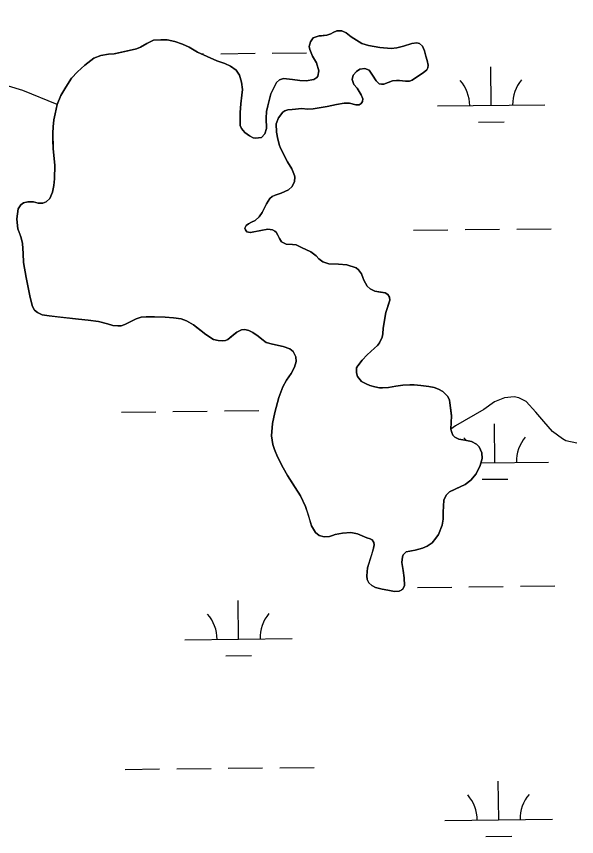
# Model space of a CAD drawing. Extents: x 3734862 to 3772949, y 391520 to 417239.
# Drawn here: x 3759373 to 3759895, y 407368 to 408132 of the extents above; entities that cross this region are included whole.
import ezdxf

# ---------------------------------------------------------------- set-up
doc = ezdxf.new("R2010")
doc.units = 0
doc.layers.add('V-TOPO-SHOR', color=7, linetype='Continuous')
doc.layers.add('V-WETL-SWMP', color=7, linetype='Continuous')

msp = doc.modelspace()

# ---------------------------------------------------------------- linework, layer by layer
at = {"layer": 'V-TOPO-SHOR'}
for points in [[(3759411.45, 408049.59), (3759379.31, 408062.87), (3759352.46, 408070.82), (3759327.36, 408076.8), (3759307.94, 408079.23), (3759283.6, 408079.72), (3759273, 408079.17), (3759262.01, 408079.21), (3759251.21, 408079.45), (3759244.94, 408080.45), (3759235.53, 408083.04), (3759219.27, 408090.76), (3759201.44, 408099.85), (3759186.16, 408108.35), (3759174.81, 408117.03), (3759163.67, 408129.04), (3759156.07, 408142.61)], [(3759607.55, 408048.36), (3759610.35, 408059.57), (3759615.7, 408070.08), (3759618.37, 408072.63), (3759622.12, 408073.8), (3759630.68, 408073.08), (3759637.47, 408072.07), (3759643.37, 408071.65), (3759650.46, 408073.1), (3759653.13, 408074.96), (3759654.02, 408076.14), (3759654.92, 408081.06), (3759652.79, 408088.45), (3759649.27, 408094.76), (3759646.83, 408100.98), (3759646.05, 408103.83), (3759647.15, 408108.16), (3759649.92, 408111.79), (3759655.44, 408113.74), (3759657.41, 408113.83), (3759662.43, 408114.21), (3759666.18, 408115.57), (3759668.35, 408116.84), (3759671.7, 408118.21), (3759676.62, 408118.19), (3759680.56, 408116.4), (3759683.5, 408114.13), (3759685.27, 408112.64), (3759695.09, 408106.5), (3759701.28, 408104.8), (3759712.01, 408102.7), (3759722.44, 408101.87), (3759727.85, 408102.44), (3759733.77, 408103.99), (3759741.55, 408106.42), (3759746.18, 408107.29), (3759748.94, 408106.49), (3759751.68, 408104.02), (3759753.54, 408099.78), (3759754.6, 408094.76), (3759755.87, 408090.72), (3759756.83, 408086.48), (3759756.63, 408083.92), (3759755.64, 408082.15), (3759752.08, 408079.21), (3759746.85, 408075.69), (3759742.11, 408072.46), (3759739.35, 408071.39), (3759735.81, 408071.5), (3759730.3, 408072.11), (3759727.44, 408072.22), (3759723.7, 408071.84), (3759719.56, 408070.08), (3759715.72, 408068.72), (3759713.55, 408068.53), (3759711.19, 408069.13), (3759708.35, 408071.8), (3759705.12, 408077.03), (3759701.79, 408081.67), (3759698.05, 408083.16), (3759693.23, 408082.59), (3759690.17, 408080.53), (3759687.1, 408077), (3759686.1, 408072.97), (3759687.76, 408068.33), (3759690.7, 408064.98), (3759694.61, 408058.86), (3759696.07, 408055.01), (3759695.87, 408052.65), (3759694.48, 408050.59), (3759692.51, 408049.32), (3759689.65, 408049.33), (3759683.65, 408050.92), (3759678.73, 408050.85), (3759671.64, 408049.69), (3759662.87, 408047.95), (3759649.77, 408045.84), (3759644.45, 408045.36), (3759639.24, 408045.87), (3759630.08, 408045.22), (3759626.14, 408044.74), (3759623.28, 408043.77), (3759621.6, 408042.5), (3759617.64, 408037.29), (3759615.46, 408031.59), (3759615.63, 408024.11), (3759616.88, 408017.31), (3759618.53, 408011.5), (3759619.41, 408008.93), (3759625.96, 407996.51), (3759629.97, 407989.7), (3759632.41, 407983.59), (3759632.6, 407982.11), (3759632.48, 407977.98), (3759630.1, 407973.46), (3759626.74, 407970.22), (3759620.13, 407967.09), (3759614.42, 407965.44), (3759611.66, 407964.08), (3759609.48, 407962.21)], [(3759557.1, 407830.99), (3759549.94, 407835.45), (3759543.85, 407840.29), (3759538.26, 407844.74), (3759531.87, 407848.31), (3759526.86, 407850.1), (3759519.68, 407851.21), (3759512.1, 407851.64), (3759502.06, 407851.97), (3759494.38, 407851.9), (3759489.45, 407851.62), (3759485.02, 407850.07), (3759479.99, 407847.72), (3759474.46, 407844.89), (3759471.11, 407843.52), (3759467.96, 407843.53), (3759463.24, 407843.95), (3759458.22, 407845.44), (3759449.77, 407847.64), (3759440.22, 407848.96), (3759431.27, 407849.78), (3759411.49, 407852.02), (3759404.01, 407852.83), (3759397.52, 407853.84), (3759392.9, 407855.93), (3759390.35, 407858.4), (3759388.29, 407861.56), (3759386.26, 407870.13), (3759384.13, 407880.77), (3759382.49, 407888.55), (3759380.08, 407902.54), (3759379.82, 407910.91), (3759379.06, 407920.26), (3759377.9, 407925.59), (3759376.54, 407929.43), (3759374.88, 407933.87), (3759374.4, 407936.82), (3759373.84, 407943.32), (3759375.15, 407952.47), (3759377.43, 407956.2), (3759379.9, 407958.16), (3759384.13, 407959.03), (3759389.25, 407959.11), (3759393.58, 407957.91), (3759398.11, 407957.9), (3759401.07, 407959.26), (3759404.43, 407962.2), (3759407, 407968), (3759408.21, 407974.2), (3759409.02, 407980.4), (3759409.17, 407993.29), (3759408.32, 408002.26), (3759407.55, 408008.85), (3759407.39, 408016.24), (3759407.21, 408023.03), (3759407.53, 408029.04), (3759408.25, 408035.33), (3759409.65, 408041.14), (3759411.45, 408049.59), (3759414.73, 408058.25), (3759419.39, 408065.91), (3759424.83, 408074.35), (3759430.27, 408080.24), (3759436.99, 408086.41), (3759445.58, 408092.88), (3759452.18, 408095.22), (3759459.08, 408096.57), (3759464.5, 408097.04), (3759474.25, 408099.07), (3759485.38, 408101.49), (3759488.93, 408103.25), (3759494.85, 408106.67), (3759500.97, 408109.5), (3759507.86, 408110.07), (3759513.96, 408109.95), (3759520.85, 408108.34), (3759528.03, 408105.95), (3759534.41, 408103.08), (3759542.08, 408098.62), (3759559.96, 408090.38), (3759567.43, 408087.98), (3759572.94, 408085.41), (3759578.14, 408081.64), (3759581.08, 408077.01), (3759583.02, 408070.41), (3759583.98, 408063.61), (3759583.47, 408058.29), (3759582.55, 408050.32), (3759581.83, 408042.25), (3759581.88, 408030.14), (3759583.05, 408027.39), (3759586.09, 408023.53), (3759590.51, 408020.47), (3759593.85, 408018.78), (3759596.21, 408018.28), (3759601.63, 408019.04), (3759604.79, 408022.28), (3759606.38, 408027.29), (3759606.13, 408036.95), (3759606.45, 408043.24), (3759607.55, 408048.36)], [(3759609.48, 407962.21), (3759608.89, 407961.33), (3759606.42, 407957.2), (3759603.74, 407952.19), (3759602.25, 407949.05), (3759599.38, 407945.02), (3759595.82, 407941.89), (3759592.37, 407940.32), (3759589.51, 407938.76), (3759587.44, 407937.1), (3759586.15, 407934.73), (3759586.63, 407932.96), (3759588.1, 407931.18), (3759591.15, 407930.48), (3759591.45, 407930.48), (3759596.18, 407931.45), (3759607.5, 407933.57), (3759611.93, 407932.96), (3759614, 407931.87), (3759615.27, 407930.79), (3759616.94, 407928.02), (3759618.5, 407924.87), (3759620.26, 407922.01), (3759624.78, 407919.62), (3759630.39, 407919.41), (3759633.93, 407919), (3759638.85, 407916.52), (3759647.59, 407912.45), (3759652.5, 407908.79), (3759654.95, 407905.93), (3759658.68, 407903.25), (3759664.38, 407901.46), (3759673.24, 407901.23), (3759681.21, 407900.61), (3759689.96, 407897.72), (3759692.12, 407895.65), (3759694.67, 407891.99), (3759695.94, 407888.74), (3759697.01, 407886.27), (3759700.14, 407880.55), (3759702.88, 407877.98), (3759707.21, 407875.8), (3759712.42, 407875.09), (3759716.85, 407874.39), (3759719.21, 407872.8), (3759720.97, 407870.33), (3759721.25, 407867.58), (3759719.26, 407861.58), (3759717.47, 407856.07), (3759714.85, 407841.51), (3759714.54, 407836.3), (3759713.94, 407833.05), (3759711.46, 407827.84), (3759709.77, 407825.29), (3759706.81, 407822.94), (3759700.09, 407816.66), (3759695.45, 407811.56), (3759691.29, 407806.36), (3759690.2, 407804.39), (3759689.99, 407799.97), (3759691.06, 407796.61), (3759694.78, 407791.78), (3759699.1, 407789.59), (3759702.64, 407788.1), (3759707.36, 407786.71), (3759711.49, 407786), (3759714.45, 407785.79), (3759719.96, 407786.27), (3759726.66, 407787.42), (3759733.36, 407788.28), (3759739.96, 407788.85), (3759743.89, 407788.83), (3759750.09, 407788.02), (3759757.37, 407787.31), (3759762.49, 407786.3), (3759766.62, 407784.61), (3759770.45, 407782.53), (3759775.06, 407777.79), (3759776.82, 407774.43), (3759776.81, 407774.24), (3759777.96, 407765.08), (3759778.53, 407759.76), (3759778.11, 407747.33), (3759778.98, 407744.27), (3759779.76, 407742), (3759781.62, 407739.93), (3759785.36, 407738.04), (3759791.17, 407737.14), (3759797.17, 407735.93), (3759801.98, 407733.55), (3759804.43, 407731.08), (3759806.77, 407725.46), (3759807.15, 407720.04), (3759805.35, 407713.65), (3759801.48, 407705.99), (3759796.64, 407700), (3759791.3, 407696.08), (3759783.22, 407692.18), (3759776.61, 407689.05), (3759773.55, 407686.11)], [(3759773.55, 407686.11), (3759771.46, 407681.29), (3759770.83, 407670.17), (3759770.8, 407663.78), (3759769.8, 407657.97), (3759766.42, 407649.22), (3759764.04, 407645.98), (3759760.48, 407641.66), (3759755.94, 407638.63), (3759751.7, 407636.67), (3759744.7, 407634.64), (3759741.35, 407634.15), (3759736.73, 407633.09), (3759736.53, 407633.09), (3759734.45, 407631.23), (3759733.76, 407630.44), (3759732.96, 407628.48), (3759732.45, 407623.16), (3759733.7, 407615.97), (3759734.67, 407609.18), (3759734.83, 407601.89), (3759733.44, 407598.35), (3759732.06, 407597.67), (3759729.89, 407596.59), (3759725.66, 407596.22), (3759719.36, 407597.52), (3759713.95, 407598.43), (3759707.75, 407600.12), (3759704.51, 407601.91), (3759701.67, 407604.28), (3759700.01, 407607.53), (3759699.62, 407610.98), (3759700.54, 407618.36), (3759704.62, 407631.64), (3759706.12, 407636.65), (3759706.52, 407639.6), (3759706.24, 407642.07), (3759704.77, 407644.53), (3759703, 407645.33), (3759699.86, 407646.32), (3759695.43, 407648.01), (3759691.21, 407650), (3759685.01, 407651.2), (3759677.23, 407650.74), (3759670.24, 407649.49), (3759667.68, 407648.31), (3759665.11, 407647.44), (3759660.09, 407647.26), (3759655.47, 407648.46), (3759651.93, 407651.13), (3759648.31, 407657.45), (3759645.3, 407667.4), (3759642.77, 407675.48), (3759638.08, 407685.25), (3759632.31, 407694.13), (3759625.75, 407704.29), (3759621.94, 407711.3), (3759616.56, 407721.55), (3759613.73, 407728.46), (3759612.28, 407733.09), (3759611.03, 407741.17), (3759611.76, 407752.58), (3759614.06, 407763.11), (3759617.76, 407776.88), (3759621.44, 407786.8), (3759624.91, 407793.09), (3759629.36, 407799.38), (3759632.44, 407805.27), (3759633.83, 407810.48), (3759633.56, 407814.92), (3759631.31, 407819.84), (3759628.07, 407822.22), (3759621.88, 407824.41), (3759612.04, 407826.52), (3759606.14, 407828.21), (3759601.92, 407831.18), (3759598.48, 407833.95), (3759593.67, 407837.41), (3759589.84, 407839.3), (3759586, 407840.39), (3759582.95, 407839.92), (3759578.71, 407837.67), (3759574.46, 407834.33), (3759570.22, 407830.91), (3759568.15, 407830.03), (3759565, 407829.74), (3759561.16, 407829.86), (3759557.1, 407830.99)], [(3759895.23, 407734.32), (3759885.23, 407736.71), (3759882.1, 407738.49), (3759872.7, 407745.4), (3759864.69, 407754.65), (3759857.27, 407763.32), (3759848.27, 407773.36), (3759841.42, 407776.72), (3759837.11, 407777.52), (3759827.88, 407776.58), (3759818.64, 407772.88), (3759808.6, 407765.85), (3759782.24, 407750.45), (3759778.11, 407747.33)]]:
    msp.add_lwpolyline(points, dxfattribs=at)
at = {"layer": 'V-WETL-SWMP'}
for p, q in [((3759611.69, 408097.56), (3759643.69, 408097.9)), ((3759545.88, 408096.86), (3759547.69, 408096.88)), ((3759563.69, 408097.05), (3759595.69, 408097.39)), ((3759815.53, 408048.97), (3759815.15, 408084.96)), ((3759765.53, 408048.44), (3759865.53, 408049.49)), ((3759803.69, 408033.41), (3759827.69, 408033.66)), ((3759743.35, 407932.77), (3759775.34, 407933.1)), ((3759791.34, 407933.27), (3759823.34, 407933.61)), ((3759839.34, 407933.78), (3759871.34, 407934.12)), ((3759471.21, 407763.38), (3759503.21, 407763.72)), ((3759519.21, 407763.89), (3759551.21, 407764.23)), ((3759567.21, 407764.39), (3759599.2, 407764.73)), ((3759819.04, 407716.31), (3759818.66, 407752.31)), ((3759806.06, 407716.17), (3759869.04, 407716.84)), ((3759807.21, 407700.75), (3759831.21, 407701.01)), ((3759842.85, 407601.12), (3759874.85, 407601.46)), ((3759746.86, 407600.11), (3759778.86, 407600.45)), ((3759794.86, 407600.62), (3759826.86, 407600.95)), ((3759580.3, 407551.92), (3759579.92, 407587.91)), ((3759530.3, 407551.39), (3759630.29, 407552.45)), ((3759568.46, 407536.36), (3759592.46, 407536.61)), ((3759474.73, 407430.72), (3759506.72, 407431.06)), ((3759522.72, 407431.23), (3759554.72, 407431.57)), ((3759570.72, 407431.74), (3759602.72, 407432.08)), ((3759618.72, 407432.25), (3759650.72, 407432.58)), ((3759822.56, 407383.65), (3759822.18, 407419.65)), ((3759772.56, 407383.13), (3759872.56, 407384.18)), ((3759810.72, 407368.1), (3759834.72, 407368.35))]:
    msp.add_line(p, q, dxfattribs=at)
for points in [[(3759695.87, 408052.65), (3759696.07, 408055.01), (3759694.61, 408058.86), (3759690.7, 408064.98), (3759687.76, 408068.33), (3759686.1, 408072.97), (3759687.1, 408077), (3759690.17, 408080.53), (3759693.23, 408082.59), (3759698.05, 408083.16), (3759701.79, 408081.67), (3759705.12, 408077.03), (3759708.35, 408071.8), (3759711.19, 408069.13), (3759713.55, 408068.53), (3759715.72, 408068.72), (3759719.56, 408070.08), (3759723.7, 408071.84), (3759727.44, 408072.22), (3759730.3, 408072.11), (3759735.81, 408071.5), (3759739.35, 408071.39), (3759742.11, 408072.46), (3759752.08, 408079.21), (3759755.64, 408082.15), (3759756.63, 408083.92), (3759756.83, 408086.48), (3759755.87, 408090.72), (3759754.6, 408094.76), (3759753.54, 408099.78), (3759751.68, 408104.02), (3759748.94, 408106.49), (3759746.18, 408107.29), (3759741.55, 408106.42), (3759733.77, 408103.99), (3759727.85, 408102.44), (3759722.44, 408101.87), (3759712.01, 408102.7), (3759701.28, 408104.8), (3759695.09, 408106.5), (3759685.27, 408112.64), (3759680.56, 408116.4), (3759676.62, 408118.19), (3759671.7, 408118.21), (3759668.35, 408116.84), (3759666.18, 408115.57), (3759662.43, 408114.21), (3759655.44, 408113.74), (3759649.92, 408111.79), (3759647.15, 408108.16), (3759646.05, 408103.83), (3759646.83, 408100.98), (3759649.27, 408094.76), (3759652.79, 408088.45), (3759654.92, 408081.06), (3759654.02, 408076.14), (3759653.13, 408074.96), (3759650.46, 408073.1), (3759643.37, 408071.65), (3759637.47, 408072.07), (3759630.68, 408073.08), (3759622.12, 408073.8), (3759618.37, 408072.63), (3759615.7, 408070.08), (3759610.35, 408059.57), (3759607.55, 408048.36), (3759606.45, 408043.24), (3759606.13, 408036.94), (3759606.38, 408027.29), (3759604.79, 408022.28), (3759601.63, 408019.04), (3759596.21, 408018.28), (3759593.85, 408018.78), (3759590.51, 408020.46), (3759586.09, 408023.53), (3759583.05, 408027.38), (3759581.88, 408030.14), (3759581.83, 408042.25), (3759582.55, 408050.32), (3759583.98, 408063.61), (3759583.02, 408070.4), (3759581.08, 408077.01), (3759578.14, 408081.65), (3759572.94, 408085.41), (3759567.43, 408087.99), (3759559.96, 408090.38), (3759542.08, 408098.62), (3759534.41, 408103.08), (3759528.03, 408105.95), (3759520.85, 408108.34), (3759513.96, 408109.95), (3759507.86, 408110.07), (3759500.97, 408109.5), (3759494.85, 408106.67), (3759488.93, 408103.25), (3759485.38, 408101.49), (3759464.5, 408097.04), (3759459.08, 408096.57), (3759452.18, 408095.22), (3759445.58, 408092.88), (3759436.99, 408086.41)], [(3759436.99, 408086.41), (3759430.27, 408080.24), (3759424.83, 408074.35), (3759419.39, 408065.91), (3759414.73, 408058.24), (3759411.45, 408049.59), (3759409.65, 408041.14), (3759408.25, 408035.33), (3759407.53, 408029.04), (3759407.21, 408023.03), (3759407.56, 408008.85), (3759408.32, 408002.26), (3759409.17, 407993.29), (3759409.02, 407980.4), (3759408.21, 407974.2), (3759407.01, 407968), (3759404.42, 407962.2), (3759401.07, 407959.26), (3759398.11, 407957.9), (3759393.58, 407957.91), (3759389.25, 407959.11), (3759384.13, 407959.03), (3759379.9, 407958.16), (3759377.43, 407956.2), (3759375.15, 407952.47), (3759373.83, 407943.32), (3759374.4, 407936.82), (3759374.88, 407933.87), (3759377.9, 407925.59), (3759379.06, 407920.26), (3759379.82, 407910.91), (3759380.08, 407902.54), (3759382.49, 407888.55), (3759386.26, 407870.13), (3759388.29, 407861.56), (3759390.35, 407858.4), (3759392.9, 407855.93), (3759397.52, 407853.84), (3759404.01, 407852.83), (3759431.27, 407849.78), (3759440.22, 407848.96), (3759449.77, 407847.64), (3759458.22, 407845.44), (3759463.24, 407843.95), (3759467.96, 407843.53), (3759471.11, 407843.52), (3759474.46, 407844.89), (3759479.99, 407847.72), (3759485.02, 407850.07), (3759489.45, 407851.62), (3759494.38, 407851.9), (3759502.06, 407851.97), (3759512.1, 407851.64), (3759519.68, 407851.21), (3759526.86, 407850.1), (3759531.87, 407848.31), (3759538.26, 407844.74), (3759549.94, 407835.45), (3759557.11, 407830.99), (3759561.16, 407829.86), (3759565, 407829.74)], [(3759766.62, 407784.61), (3759762.49, 407786.3), (3759757.37, 407787.31), (3759750.09, 407788.02), (3759743.89, 407788.83), (3759739.95, 407788.85), (3759733.36, 407788.28), (3759726.66, 407787.42), (3759719.96, 407786.27), (3759714.45, 407785.79), (3759711.49, 407786), (3759707.36, 407786.71), (3759702.64, 407788.1), (3759699.1, 407789.59), (3759694.78, 407791.78), (3759691.06, 407796.61), (3759689.99, 407799.97), (3759690.2, 407804.4), (3759691.29, 407806.36), (3759695.45, 407811.56), (3759700.09, 407816.66), (3759706.81, 407822.94), (3759709.77, 407825.29), (3759711.46, 407827.84), (3759713.94, 407833.05), (3759714.54, 407836.3), (3759714.85, 407841.51), (3759717.47, 407856.07), (3759721.25, 407867.58), (3759720.97, 407870.33), (3759719.21, 407872.8), (3759716.85, 407874.39), (3759707.21, 407875.8), (3759702.88, 407877.98), (3759700.14, 407880.55), (3759697.01, 407886.27), (3759694.67, 407891.99), (3759692.12, 407895.65), (3759689.96, 407897.72), (3759681.21, 407900.61), (3759673.24, 407901.23), (3759664.38, 407901.46), (3759658.68, 407903.25), (3759654.95, 407905.93), (3759652.5, 407908.79), (3759647.59, 407912.45), (3759638.84, 407916.52), (3759633.93, 407919), (3759630.39, 407919.41), (3759624.78, 407919.63), (3759620.26, 407922.01), (3759618.5, 407924.87), (3759616.94, 407928.02), (3759615.27, 407930.79), (3759614, 407931.87), (3759611.93, 407932.96), (3759607.5, 407933.57), (3759591.45, 407930.48), (3759588.1, 407931.18), (3759586.63, 407932.96), (3759586.15, 407934.74), (3759587.44, 407937.09), (3759589.51, 407938.76), (3759592.37, 407940.32), (3759595.82, 407941.89), (3759599.38, 407945.02), (3759602.25, 407949.05), (3759603.74, 407952.19), (3759606.41, 407957.2), (3759609.48, 407962.21), (3759611.66, 407964.07), (3759614.42, 407965.44), (3759620.14, 407967.09), (3759626.74, 407970.22), (3759630.1, 407973.46), (3759632.48, 407977.97), (3759632.6, 407982.11), (3759632.41, 407983.59), (3759629.97, 407989.7), (3759625.96, 407996.51), (3759619.41, 408008.93), (3759618.53, 408011.5), (3759616.88, 408017.31), (3759615.63, 408024.11), (3759615.46, 408031.59), (3759617.65, 408037.29), (3759621.6, 408042.5), (3759623.28, 408043.77), (3759626.14, 408044.74), (3759630.08, 408045.22), (3759639.24, 408045.88), (3759644.45, 408045.36), (3759649.77, 408045.84), (3759662.87, 408047.95), (3759671.64, 408049.69), (3759678.73, 408050.84), (3759683.65, 408050.92), (3759689.65, 408049.33), (3759692.51, 408049.32), (3759694.48, 408050.59), (3759695.87, 408052.65)], [(3759565, 407829.74), (3759568.15, 407830.03), (3759570.22, 407830.91), (3759578.71, 407837.67), (3759582.95, 407839.91), (3759586, 407840.4), (3759589.84, 407839.3), (3759593.67, 407837.41), (3759598.48, 407833.95), (3759601.92, 407831.18), (3759606.14, 407828.21), (3759612.04, 407826.51), (3759621.88, 407824.41), (3759628.07, 407822.22), (3759631.31, 407819.85), (3759633.56, 407814.91), (3759633.83, 407810.48), (3759632.44, 407805.27), (3759629.36, 407799.38), (3759624.91, 407793.09), (3759621.44, 407786.8), (3759617.76, 407776.88), (3759614.06, 407763.11), (3759611.76, 407752.58), (3759611.03, 407741.17), (3759612.28, 407733.09), (3759613.73, 407728.46), (3759616.56, 407721.55), (3759621.94, 407711.3), (3759625.75, 407704.29), (3759638.08, 407685.25), (3759642.77, 407675.48), (3759648.31, 407657.45), (3759651.93, 407651.13), (3759655.47, 407648.46), (3759660.09, 407647.26), (3759665.11, 407647.44), (3759667.67, 407648.32), (3759670.24, 407649.49), (3759677.23, 407650.74), (3759685.01, 407651.2), (3759691.21, 407650), (3759695.43, 407648.01), (3759699.86, 407646.32), (3759703, 407645.33), (3759704.77, 407644.53), (3759706.24, 407642.07), (3759706.53, 407639.6), (3759706.12, 407636.65), (3759700.54, 407618.36), (3759699.62, 407610.98), (3759700.01, 407607.54), (3759701.67, 407604.28), (3759704.51, 407601.91), (3759707.75, 407600.12), (3759713.95, 407598.43), (3759719.36, 407597.52), (3759725.66, 407596.22), (3759729.89, 407596.59), (3759733.44, 407598.35), (3759734.83, 407601.89), (3759734.66, 407609.18), (3759733.71, 407615.97), (3759732.45, 407623.16), (3759732.96, 407628.48), (3759733.76, 407630.44), (3759734.45, 407631.23), (3759736.53, 407633.09), (3759741.35, 407634.16), (3759744.7, 407634.64), (3759751.7, 407636.67), (3759755.94, 407638.63), (3759760.48, 407641.66), (3759764.04, 407645.98), (3759766.42, 407649.22), (3759769.8, 407657.97), (3759770.8, 407663.77), (3759770.83, 407670.17), (3759771.46, 407681.29), (3759773.55, 407686.11), (3759776.61, 407689.05), (3759791.3, 407696.08), (3759796.64, 407700), (3759801.48, 407705.99), (3759805.35, 407713.65), (3759807.15, 407720.04), (3759806.77, 407725.46), (3759804.43, 407731.08), (3759801.98, 407733.55), (3759797.17, 407735.93), (3759791.16, 407737.14), (3759785.36, 407738.04), (3759781.63, 407739.93), (3759779.76, 407742), (3759778.98, 407744.27), (3759778.11, 407747.33), (3759778.53, 407759.76), (3759776.82, 407774.43), (3759775.06, 407777.79), (3759770.45, 407782.53), (3759766.62, 407784.61)]]:
    msp.add_lwpolyline(points, dxfattribs=at)
for centre, start, end in [((3759760.29, 408048.86), 359.83336, 41.37702), ((3759870.77, 408050.02), 139.83336, 181.37702), ((3759763.8, 407716.2), 35.96905, 41.37702), ((3759874.28, 407717.37), 139.83336, 181.37702), ((3759525.05, 407551.81), 359.83336, 41.37702), ((3759635.53, 407552.98), 139.83336, 181.37702), ((3759767.31, 407383.54), 359.83336, 41.37702), ((3759877.79, 407384.71), 139.83336, 181.37702)]:
    msp.add_arc(centre, 35.25, start, end, dxfattribs=at)

doc.saveas('drawing.dxf')
